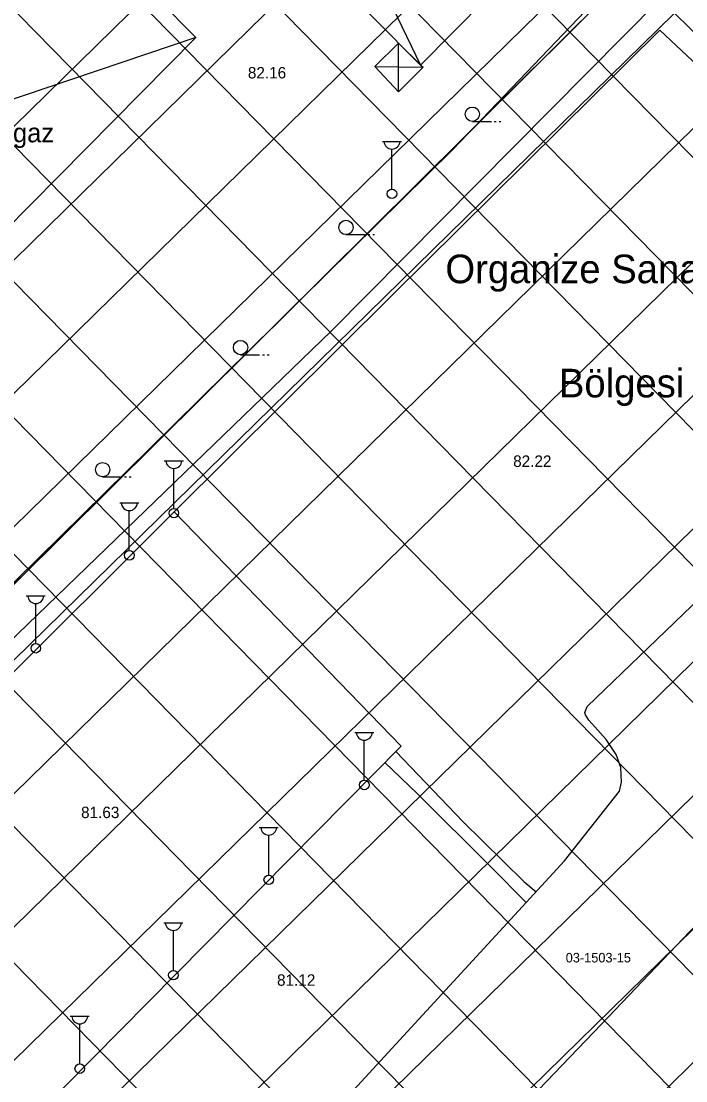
# Model space of a CAD drawing. Extents: x 412225 to 413380, y 4456471 to 4457189.
# Drawn here: x 412338 to 412407.7, y 4456768.5 to 4456879.6 of the extents above; entities that cross this region are included whole.
import ezdxf

# ---------------------------------------------------------------- set-up
doc = ezdxf.new("R2010")
doc.units = 0
for name, color, linetype in [('0_HALİHAZIR', 7, 'Continuous'), ('0_KADASTRO', 7, 'Continuous'), ('Default', 7, 'Continuous')]:
    doc.layers.add(name, color=color, linetype=linetype)

msp = doc.modelspace()

# ---------------------------------------------------------------- linework, layer by layer
at = {"layer": '0_HALİHAZIR'}
for p, q in [((412366.8, 4456902.16), (412379.84, 4456875.01)), ((412356.27, 4456877.91), (412309.01, 4456861.98)), ((412377.54, 4456872.2), (412377.54, 4456877.33)), ((412375.06, 4456874.87), (412380.1, 4456874.79)), ((412385.27, 4456869.12), (412387.27, 4456869.12)), ((412387.57, 4456869.12), (412387.77, 4456869.12)), ((412388.07, 4456869.12), (412388.27, 4456869.12)), ((412375.84, 4456867.02), (412377.84, 4456867.02)), ((412376.84, 4456862.02), (412376.84, 4456866.21)), ((412372.02, 4456857.24), (412374.02, 4456857.24)), ((412374.32, 4456857.24), (412374.52, 4456857.24)), ((412374.82, 4456857.24), (412375.02, 4456857.24)), ((412360.96, 4456844.64), (412362.96, 4456844.64)), ((412363.26, 4456844.64), (412363.46, 4456844.64)), ((412363.76, 4456844.64), (412363.96, 4456844.64)), ((412352.97, 4456833.52), (412354.97, 4456833.52)), ((412353.97, 4456828.52), (412353.97, 4456832.71)), ((412346.5, 4456831.83), (412348.5, 4456831.83)), ((412348.8, 4456831.83), (412349, 4456831.83)), ((412349.3, 4456831.83), (412349.5, 4456831.83)), ((412348.3, 4456829.09), (412350.3, 4456829.09)), ((412349.3, 4456824.09), (412349.3, 4456828.28)), ((412338.49, 4456819.34), (412340.49, 4456819.34)), ((412339.49, 4456814.34), (412339.49, 4456818.53)), ((412372.94, 4456805), (412374.94, 4456805)), ((412373.94, 4456800), (412373.94, 4456804.19)), ((412362.92, 4456795.05), (412364.92, 4456795.05)), ((412363.92, 4456790.05), (412363.92, 4456794.24)), ((412352.92, 4456785.05), (412354.92, 4456785.05)), ((412353.92, 4456780.05), (412353.92, 4456784.25)), ((412343.1, 4456775.24), (412345.1, 4456775.24)), ((412344.1, 4456770.24), (412344.1, 4456774.43))]:
    msp.add_line(p, q, dxfattribs=at)
for points in [[(412359.92, 4456895.12), (412366.8, 4456902.16), (412386.72, 4456882.02), (412379.84, 4456875.01)], [(412340.58, 4456893.79), (412356.27, 4456877.91), (412324.61, 4456845.9), (412309.01, 4456861.98)], [(412379.86, 4456875.03), (412380.1, 4456874.79), (412377.54, 4456872.2), (412375.06, 4456874.87), (412377.54, 4456877.33)]]:
    msp.add_lwpolyline(points, close=True, dxfattribs=at)
for points in [[(412404.84, 4456888.78), (412383.22, 4456866.17), (412351.43, 4456834.76), (412311.79, 4456795.75), (412299.24, 4456783.25)], [(412423.28, 4456864.05), (412404.98, 4456881.97), (412370.5, 4456847.13), (412337.62, 4456815.35), (412313.85, 4456791.45)], [(412353.99, 4456828.16), (412376.92, 4456850.94), (412404.93, 4456878.69), (412437.77, 4456847.83)], [(412400.7, 4456798.84), (412400.91, 4456799.78), (412400.84, 4456801.34), (412400.36, 4456802.7), (412399.3, 4456804.27), (412398.12, 4456805.59), (412397.49, 4456806.28), (412397.12, 4456806.87), (412397.08, 4456807.09), (412397.32, 4456807.73), (412429.28, 4456838.52), (412437.77, 4456847.83)], [(412377.81, 4456803.57), (412339.55, 4456764.86), (412315.47, 4456789.71), (412353.99, 4456828.16)], [(412353.99, 4456828.16), (412377.81, 4456803.57)], [(412377.26, 4456803.02), (412384.28, 4456795.67), (412390.66, 4456789.36), (412391.96, 4456788.3)], [(412390.93, 4456787.18), (412387.24, 4456790.86), (412379.47, 4456798.6), (412376.1, 4456801.84)], [(412364.39, 4456758.32), (412394.95, 4456791.55), (412400.7, 4456798.84)], [(412409.86, 4456705.95), (412399.42, 4456716.64), (412384.95, 4456702.27), (412367.22, 4456720.13), (412381.4, 4456734.58), (412377.78, 4456737.77), (412392.28, 4456752.54), (412384.8, 4456759.77), (412398.82, 4456774.41), (412415.24, 4456791.66)]]:
    msp.add_lwpolyline(points, dxfattribs=at)
for centre, radius in [((412385.27, 4456869.87), 0.75), ((412376.84, 4456861.52), 0.5), ((412372.02, 4456857.99), 0.75), ((412360.96, 4456845.39), 0.75), ((412346.5, 4456832.58), 0.75), ((412353.97, 4456828.02), 0.5), ((412349.3, 4456823.59), 0.5), ((412339.49, 4456813.84), 0.5), ((412373.94, 4456799.5), 0.5), ((412363.92, 4456789.55), 0.5), ((412353.92, 4456779.55), 0.5), ((412344.1, 4456769.74), 0.5)]:
    msp.add_circle(centre, radius, dxfattribs=at)
for centre in [(412376.84, 4456867.05), (412353.97, 4456833.55), (412349.3, 4456829.12), (412339.49, 4456819.37), (412373.94, 4456805.03), (412363.92, 4456795.08), (412353.92, 4456785.08), (412344.1, 4456775.27)]:
    msp.add_arc(centre, 0.837, 183.298, 356.9072, dxfattribs=at)
at = {"layer": '0_KADASTRO'}
msp.add_line((412405.36, 4456888.28), (412298.9, 4456782.55), dxfattribs=at)
msp.add_lwpolyline([(412243.1, 4456868.15), (412335.02, 4456959.17), (412405.36, 4456888.28), (412298.9, 4456782.55), (412242.76, 4456838.94)], dxfattribs=at)
at = {"layer": 'Default'}
for p, q in [((412518.19, 4456753.26), (412245.01, 4457032.09)), ((412521.91, 4456735.17), (412244.84, 4457017.97)), ((412523.4, 4456719.36), (412244.68, 4457003.85)), ((412512.87, 4456715.82), (412244.51, 4456989.73)), ((412501.58, 4456713.06), (412244.35, 4456975.61)), ((412490.29, 4456710.29), (412244.18, 4456961.49)), ((412479, 4456707.53), (412244.02, 4456947.36)), ((412467.71, 4456704.76), (412243.86, 4456933.24)), ((412456.42, 4456702), (412243.69, 4456919.12)), ((412242.02, 4456775.35), (412381.66, 4456912.16)), ((412241.86, 4456761.19), (412388.71, 4456905.06)), ((412445.12, 4456699.23), (412243.53, 4456905)), ((412241.69, 4456747.03), (412395.75, 4456897.97)), ((412241.53, 4456732.87), (412402.79, 4456890.87)), ((412433.83, 4456696.47), (412243.36, 4456890.88)), ((412241.36, 4456718.71), (412409.82, 4456883.76)), ((412241.2, 4456704.55), (412416.85, 4456876.64)), ((412422.54, 4456693.7), (412243.2, 4456876.76)), ((412241.03, 4456690.39), (412423.88, 4456869.53)), ((412246.68, 4456681.92), (412430.9, 4456862.41)), ((412253.79, 4456674.88), (412437.93, 4456855.29)), ((412260.9, 4456667.85), (412444.96, 4456848.18)), ((412269.16, 4456661.95), (412451.98, 4456841.06)), ((412281.01, 4456659.56), (412459.01, 4456833.95)), ((412299.71, 4456663.88), (412466.03, 4456826.83))]:
    msp.add_line(p, q, dxfattribs=at)

# ---------------------------------------------------------------- texts
at = {"layer": '0_HALİHAZIR'}
for s, height, p in [('82.16', 1.2, (412361.73, 4456873.62)), ('Aygaz', 2, (412333.98, 4456866.92)), ('Organize Sanayi ', 3, (412382.44, 4456852.14)), ('Bölgesi', 3, (412394.34, 4456840.16)), ('82.22', 1.2, (412389.55, 4456832.87)), ('81.63', 1.2, (412344.24, 4456796.02)), ('03-1503-15', 1, (412395.06, 4456780.88)), ('81.12', 1.2, (412364.79, 4456778.43))]:
    msp.add_text(s, height=height, dxfattribs=at).set_placement(p)
at = {"layer": '0_KADASTRO'}
msp.add_text('03-1503-15', height=1, dxfattribs=at).set_placement((412395.06, 4456780.88))

doc.saveas('drawing.dxf')
